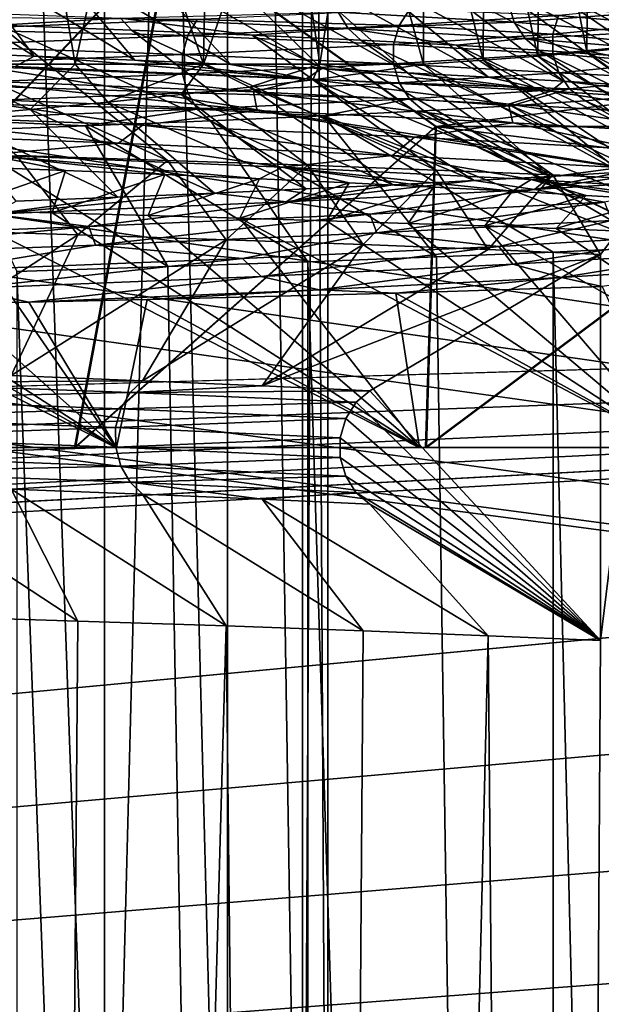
# Model space of a CAD drawing. Header units: metres. Extents: x -206 to 75, y -104 to 104.
# Tile 586 of 656: x 9.35 to 11.62, y -69.18 to -65.33. Entities that reach past the tile are written whole.
import ezdxf

# ---------------------------------------------------------------- set-up
doc = ezdxf.new("R2010")
doc.units = ezdxf.units.M
doc.layers.add('solid_01_1-CONSUMER_THERM_B_125288', color=7, linetype='CONTINUOUS')

msp = doc.modelspace()

# ---------------------------------------------------------------- linework, layer by layer
at = {"layer": 'solid_01_1-CONSUMER_THERM_B_125288'}
for points in [[(-27.776106, 66.214066), (28.050987, 67.836098), (-27.757145, -66.232315)], [(28.050987, 67.836098), (-27.757065, -66.785934), (-27.757145, -66.232315)], [(28.050987, 67.836098), (27.851068, 67.319839), (-27.757065, -66.785934)], [(27.851068, 67.319839), (27.74942, 66.775635), (-27.757065, -66.785934)], [(27.74942, 66.775635), (-28.058632, -67.846397), (-27.858715, -67.330139)], [(27.74942, 66.775635), (27.749498, 66.222015), (-28.058632, -67.846397)], [(27.74942, 66.775635), (-27.858715, -67.330139), (-27.757065, -66.785934)], [(27.749498, 66.222015), (27.768459, -66.224365), (-28.058632, -67.846397)], [(-18.213459, -45.817539, 1.5), (-19.476553, -45.904934, 1.5), (69.506912, -74.995201, 1.5)], [(37.092922, -58.218811, 1.5), (-18.213459, -45.817539, 1.5), (69.506912, -74.995201, 1.5)], [(-19.476553, -45.904934, 1.5), (-20.110367, -46.015713, 1.5), (69.506912, -74.995201, 1.5)], [(-20.110367, -46.015713, 1.5), (-20.738798, -46.171688, 1.5), (69.506912, -74.995201, 1.5)], [(-20.738798, -46.171688, 1.5), (-21.356617, -46.372227, 1.5), (69.506912, -74.995201, 1.5)], [(-21.356617, -46.372227, 1.5), (-21.958729, -46.615906, 1.5), (69.506912, -74.995201, 1.5)], [(-21.958729, -46.615906, 1.5), (-22.540312, -46.900536, 1.5), (69.506912, -74.995201, 1.5)], [(-22.540312, -46.900536, 1.5), (-23.096958, -47.223244, 1.5), (69.506912, -74.995201, 1.5)], [(-23.096958, -47.223244, 1.5), (-24.120508, -47.968487, 1.5), (69.506912, -74.995201, 1.5)], [(-24.120508, -47.968487, 1.5), (-33.833458, -56.120991, 1.5), (69.506912, -74.995201, 1.5)], [(9.014235, -72, 29.981419), (9.014131, -53.385639, 29.981602), (9.676583, -53.385639, 28.703121)], [(9.676604, -72, 20.296932), (9.676583, -53.385639, 20.296879), (9.014131, -53.385639, 19.018398)], [(9.014219, -72, 19.018557), (9.676604, -72, 20.296932), (9.014131, -53.385639, 19.018398)], [(9.676615, -72, 28.703043), (9.014235, -72, 29.981419), (9.676583, -53.385639, 28.703121)], [(9.676615, -72, 28.703043), (9.676583, -53.385639, 28.703121), (10.158779, -53.385639, 27.346348)], [(10.158751, -72, 21.653545), (10.158779, -53.385639, 21.653652), (9.676583, -53.385639, 20.296879)], [(9.676604, -72, 20.296932), (10.158751, -72, 21.653545), (9.676583, -53.385639, 20.296879)], [(10.158758, -72, 27.346428), (9.676615, -72, 28.703043), (10.158779, -53.385639, 27.346348)], [(10.158751, -72, 21.653545), (10.451713, -72, 23.063259), (10.158779, -53.385639, 21.653652)], [(10.451715, -72, 25.936716), (10.158758, -72, 27.346428), (10.158779, -53.385639, 27.346348)], [(10.451715, -72, 25.936716), (10.158779, -53.385639, 27.346348), (10.451737, -53.385639, 25.936554)], [(10.451713, -72, 23.063259), (10.451737, -53.385639, 23.063446), (10.158779, -53.385639, 21.653652)], [(10.451713, -72, 23.063259), (10.55, -72, 24.5), (10.451737, -53.385639, 23.063446)], [(10.451715, -72, 25.936716), (10.451737, -53.385639, 25.936554), (10.55, -53.385639, 24.5)], [(10.451715, -72, 25.936716), (10.55, -53.385639, 24.5), (10.55, -72, 24.5)], [(10.55, -72, 24.5), (10.55, -53.385639, 24.5), (10.451737, -53.385639, 23.063446)], [(-33.833458, -56.120991, 1.5), (-35.386375, -57.270309, 1.5), (69.506912, -74.995201, 1.5)], [(-35.386375, -57.270309, 1.5), (-37.08342, -58.229198, 1.5), (69.506912, -74.995201, 1.5)], [(-37.08342, -58.229198, 1.5), (-37.97641, -58.629772, 1.5), (69.506912, -74.995201, 1.5)], [(-37.97641, -58.629772, 1.5), (-38.893284, -58.974602, 1.5), (69.506912, -74.995201, 1.5)], [(-38.893284, -58.974602, 1.5), (-39.829464, -59.261909, 1.5), (69.506912, -74.995201, 1.5)], [(-39.829464, -59.261909, 1.5), (-40.780582, -59.490482, 1.5), (69.506912, -74.995201, 1.5)], [(-40.780582, -59.490482, 1.5), (-42.714619, -59.769093, 1.5), (69.506912, -74.995201, 1.5)], [(-45.645618, -59.735092, 1.5), (-65.493088, -75.014526, 1.5), (69.506912, -74.995201, 1.5)], [(-44.669605, -59.806938, 1.5), (-45.645618, -59.735092, 1.5), (69.506912, -74.995201, 1.5)], [(-42.714619, -59.769093, 1.5), (-44.669605, -59.806938, 1.5), (69.506912, -74.995201, 1.5)], [(11.564206, -65.451508, 28.541189), (11.37925, -64.512047, 29.035942), (11.571666, -64.495789, 28.519781)], [(11.73285, -65.434975, 28.02169), (11.564206, -65.451508, 28.541189), (11.571666, -64.495789, 28.519781)], [(11.73285, -65.434975, 28.02169), (11.571666, -64.495789, 28.519781), (11.740686, -64.479446, 27.995478)], [(11.158813, -65.484497, 29.554007), (10.925804, -64.544624, 30.039759), (11.163814, -64.528297, 29.542953)], [(11.372259, -65.468239, 29.05344), (11.158813, -65.484497, 29.554007), (11.163814, -64.528297, 29.542953)], [(11.372259, -65.468239, 29.05344), (11.163814, -64.528297, 29.542953), (11.37925, -64.512047, 29.035942)], [(11.564206, -65.451508, 28.541189), (11.372259, -65.468239, 29.05344), (11.37925, -64.512047, 29.035942)], [(10.064426, -65.500008, 31.483513), (10.081348, -64.594246, 31.459063), (10.384025, -64.577599, 30.998781)], [(10.519645, -65.500008, 30.776876), (10.064426, -65.500008, 31.483513), (10.384025, -64.577599, 30.998781)], [(10.519645, -65.500008, 30.776876), (10.384025, -64.577599, 30.998781), (10.665699, -64.56105, 30.525362)], [(10.925333, -65.500008, 30.040686), (10.519645, -65.500008, 30.776876), (10.665699, -64.56105, 30.525362)], [(10.925333, -65.500008, 30.040686), (10.665699, -64.56105, 30.525362), (10.925804, -64.544624, 30.039759)], [(11.158813, -65.484497, 29.554007), (10.925333, -65.500008, 30.040686), (10.925804, -64.544624, 30.039759)], [(9.56182, -65.500008, 32.157269), (9.415491, -64.627556, 32.336498), (9.758286, -64.610924, 31.90527)], [(10.064426, -65.500008, 31.483513), (9.56182, -65.500008, 32.157269), (9.758286, -64.610924, 31.90527)], [(10.064426, -65.500008, 31.483513), (9.758286, -64.610924, 31.90527), (10.081348, -64.594246, 31.459063)], [(9.014193, -65.500008, 32.794968), (9.053661, -64.644058, 32.751873), (9.415491, -64.627556, 32.336498)], [(9.56182, -65.500008, 32.157269), (9.014193, -65.500008, 32.794968), (9.415491, -64.627556, 32.336498)], [(8.035572, -67, 11.833924), (8.497832, -65, 9.776308), (9.930267, -64.999992, 10.701812)], [(8.035572, -67, 11.833924), (9.930267, -64.999992, 10.701812), (9.559768, -67.000008, 12.940993)], [(8.039273, -67, 37.163727), (9.934324, -64.999992, 38.295269), (8.502161, -65, 39.221191)], [(8.039273, -67, 37.163727), (9.563147, -67.000008, 36.05621), (9.934324, -64.999992, 38.295269)], [(10.971408, -65.743813, 12.504508), (9.559768, -67.000008, 12.940993), (9.930267, -64.999992, 10.701812)], [(9.563147, -67.000008, 36.05621), (10.974934, -65.743813, 36.492268), (9.934324, -64.999992, 38.295269)], [(15.873064, -65.743813, 20.991545), (9.930267, -64.999992, 10.701812), (16.914204, -64.999992, 22.794239)], [(10.971408, -65.743813, 12.504508), (9.930267, -64.999992, 10.701812), (15.873064, -65.743813, 20.991545)], [(10.974934, -65.743813, 36.492268), (16.914705, -64.999992, 26.200787), (9.934324, -64.999992, 38.295269)], [(15.874095, -65.743813, 28.003788), (16.914705, -64.999992, 26.200787), (10.974934, -65.743813, 36.492268)], [(9.402087, -65.468758, 15.362576), (9.096001, -65.059601, 16.294821), (8.721137, -65.043221, 15.897445)], [(8.990129, -65.452744, 14.957386), (9.402087, -65.468758, 15.362576), (8.721137, -65.043221, 15.897445)], [(9.795977, -65.484825, 15.786157), (9.452779, -65.076164, 16.708521), (9.096001, -65.059601, 16.294821)], [(9.402087, -65.468758, 15.362576), (9.795977, -65.484825, 15.786157), (9.096001, -65.059601, 16.294821)], [(10.17119, -65.501007, 16.227701), (9.790762, -65.092812, 17.137722), (9.452779, -65.076164, 16.708521)], [(9.795977, -65.484825, 15.786157), (10.17119, -65.501007, 16.227701), (9.452779, -65.076164, 16.708521)], [(10.527161, -65.517303, 16.686502), (10.109274, -65.109428, 17.581566), (9.790762, -65.092812, 17.137722)], [(10.17119, -65.501007, 16.227701), (10.527161, -65.517303, 16.686502), (9.790762, -65.092812, 17.137722)], [(10.863324, -65.533699, 17.16181), (10.407679, -65.125961, 18.039167), (10.109274, -65.109428, 17.581566)], [(10.527161, -65.517303, 16.686502), (10.863324, -65.533699, 17.16181), (10.109274, -65.109428, 17.581566)], [(11.178597, -65.550133, 17.652216), (10.685382, -65.142365, 18.509613), (10.407679, -65.125961, 18.039167)], [(10.863324, -65.533699, 17.16181), (11.178597, -65.550133, 17.652216), (10.407679, -65.125961, 18.039167)], [(11.471957, -65.566536, 18.15616), (10.941834, -65.158623, 18.991972), (10.685382, -65.142365, 18.509613)], [(11.178597, -65.550133, 17.652216), (11.471957, -65.566536, 18.15616), (10.685382, -65.142365, 18.509613)], [(11.742562, -65.582878, 18.67214), (11.176526, -65.174759, 19.485285), (10.941834, -65.158623, 18.991972)], [(11.471957, -65.566536, 18.15616), (11.742562, -65.582878, 18.67214), (10.941834, -65.158623, 18.991972)], [(11.989732, -65.599106, 19.198719), (11.38899, -65.190796, 19.988571), (11.176526, -65.174759, 19.485285)], [(11.742562, -65.582878, 18.67214), (11.989732, -65.599106, 19.198719), (11.176526, -65.174759, 19.485285)], [(12.21318, -65.615257, 19.735044), (11.578804, -65.20681, 20.500828), (11.38899, -65.190796, 19.988571)], [(11.989732, -65.599106, 19.198719), (12.21318, -65.615257, 19.735044), (11.38899, -65.190796, 19.988571)], [(12.412533, -65.631348, 20.280191), (11.74559, -65.222893, 21.021038), (11.578804, -65.20681, 20.500828)], [(12.21318, -65.615257, 19.735044), (12.412533, -65.631348, 20.280191), (11.578804, -65.20681, 20.500828)], [(11.257051, -65.262321, 20.221079), (11.27994, -65.335838, 20.212379), (10.590639, -65.296364, 18.714973)], [(11.257051, -65.262321, 20.221079), (11.735543, -65.301796, 21.795008), (11.27994, -65.335838, 20.212379)], [(11.864692, -65.269775, 26.702785), (11.453535, -65.30925, 28.299112), (11.840727, -65.343323, 26.698338)], [(8.667426, -65.2808, 16.038784), (9.739765, -65.320274, 17.298922), (9.2648, -65.346573, 16.602058)], [(10.590639, -65.296364, 18.714973), (10.630341, -65.359749, 18.693287), (9.739765, -65.320274, 17.298922)], [(10.869817, -65.285263, 29.844625), (10.039757, -65.324738, 31.27585), (10.829305, -65.348717, 29.824707)], [(10.590639, -65.296364, 18.714973), (11.27994, -65.335838, 20.212379), (10.630341, -65.359749, 18.693287)], [(10.869817, -65.285263, 29.844625), (10.829305, -65.348717, 29.824707), (11.453535, -65.30925, 28.299112)], [(11.453535, -65.30925, 28.299112), (10.829305, -65.348717, 29.824707), (11.4304, -65.38279, 28.291439)], [(11.735543, -65.301796, 21.795008), (11.759405, -65.375313, 21.789507), (11.27994, -65.335838, 20.212379)], [(11.453535, -65.30925, 28.299112), (11.4304, -65.38279, 28.291439), (11.840727, -65.343323, 26.698338)], [(8.70372, -65.326836, 15.987578), (9.923288, -65.87645, 15.795499), (9.332677, -65.857475, 15.165057)], [(8.70372, -65.326836, 15.987578), (9.2648, -65.346573, 16.602058), (9.923288, -65.87645, 15.795499)], [(10.039757, -65.324738, 31.27585), (9.069011, -65.317627, 32.62236), (9.022782, -65.364212, 32.58102)], [(10.039757, -65.324738, 31.27585), (9.022782, -65.364212, 32.58102), (10.002337, -65.388191, 31.250597)], [(9.739765, -65.320274, 17.298922), (9.78289, -65.366318, 17.253408), (9.2648, -65.346573, 16.602058)], [(9.2648, -65.346573, 16.602058), (10.471514, -65.895287, 16.463371), (9.923288, -65.87645, 15.795499)], [(9.2648, -65.346573, 16.602058), (9.78289, -65.366318, 17.253408), (10.471514, -65.895287, 16.463371)], [(9.739765, -65.320274, 17.298922), (10.25526, -65.386063, 17.938496), (9.78289, -65.366318, 17.253408)], [(9.739765, -65.320274, 17.298922), (10.630341, -65.359749, 18.693287), (10.25526, -65.386063, 17.938496)], [(10.039757, -65.324738, 31.27585), (10.002337, -65.388191, 31.250597), (10.829305, -65.348717, 29.824707)], [(10.829305, -65.348717, 29.824707), (10.002337, -65.388191, 31.250597), (10.807431, -65.422264, 29.813951)], [(11.27994, -65.335838, 20.212379), (11.322226, -65.399223, 20.196306), (10.630341, -65.359749, 18.693287)], [(10.829305, -65.348717, 29.824707), (10.807431, -65.422264, 29.813951), (11.4304, -65.38279, 28.291439)], [(11.27994, -65.335838, 20.212379), (11.759405, -65.375313, 21.789507), (11.322226, -65.399223, 20.196306)], [(11.840727, -65.343323, 26.698338), (11.4304, -65.38279, 28.291439), (11.84079, -65.420219, 26.698349)], [(9.022782, -65.364212, 32.58102), (8.989154, -65.427666, 32.550903), (10.002337, -65.388191, 31.250597)], [(10.002337, -65.388191, 31.250597), (8.989154, -65.427666, 32.550903), (9.982135, -65.461739, 31.236961)], [(9.78289, -65.366318, 17.253408), (10.974698, -65.914055, 17.165424), (10.471514, -65.895287, 16.463371)], [(9.78289, -65.366318, 17.253408), (10.25526, -65.386063, 17.938496), (10.974698, -65.914055, 17.165424)], [(10.002337, -65.388191, 31.250597), (9.982135, -65.461739, 31.236961), (10.807431, -65.422264, 29.813951)], [(10.630341, -65.359749, 18.693287), (10.679388, -65.4058, 18.654284), (10.25526, -65.386063, 17.938496)], [(10.25526, -65.386063, 17.938496), (11.431081, -65.932953, 17.899212), (10.974698, -65.914055, 17.165424)], [(10.25526, -65.386063, 17.938496), (10.679388, -65.4058, 18.654284), (11.431081, -65.932953, 17.899212)], [(10.630341, -65.359749, 18.693287), (11.053548, -65.425537, 19.397564), (10.679388, -65.4058, 18.654284)], [(10.630341, -65.359749, 18.693287), (11.322226, -65.399223, 20.196306), (11.053548, -65.425537, 19.397564)], [(11.4304, -65.38279, 28.291439), (10.807431, -65.422264, 29.813951), (11.430461, -65.459694, 28.291458)], [(11.759405, -65.375313, 21.789507), (11.803488, -65.438698, 21.779346), (11.322226, -65.399223, 20.196306)], [(11.4304, -65.38279, 28.291439), (11.430461, -65.459694, 28.291458), (11.84079, -65.420219, 26.698349)], [(8.989154, -65.427666, 32.550903), (8.970997, -65.501213, 32.534641), (9.982135, -65.461739, 31.236961)], [(10.807431, -65.422264, 29.813951), (9.982135, -65.461739, 31.236961), (10.807488, -65.499168, 29.813978)], [(10.679388, -65.4058, 18.654284), (11.838262, -65.951965, 18.66086), (11.431081, -65.932953, 17.899212)], [(10.679388, -65.4058, 18.654284), (11.053548, -65.425537, 19.397564), (11.838262, -65.951965, 18.66086)], [(10.807431, -65.422264, 29.813951), (10.807488, -65.499168, 29.813978), (11.430461, -65.459694, 28.291458)], [(11.322226, -65.399223, 20.196306), (11.376328, -65.44529, 20.164885), (11.053548, -65.425537, 19.397564)], [(11.053548, -65.425537, 19.397564), (12.194921, -65.970963, 19.44788), (11.838262, -65.951965, 18.66086)], [(11.053548, -65.425537, 19.397564), (11.376328, -65.44529, 20.164885), (12.194921, -65.970963, 19.44788)], [(11.322226, -65.399223, 20.196306), (11.646186, -65.465034, 20.952494), (11.376328, -65.44529, 20.164885)], [(11.322226, -65.399223, 20.196306), (11.803488, -65.438698, 21.779346), (11.646186, -65.465034, 20.952494)], [(11.84079, -65.420219, 26.698349), (11.430461, -65.459694, 28.291458), (11.864866, -65.493729, 26.702818)], [(9.982135, -65.461739, 31.236961), (8.970997, -65.501213, 32.534641), (9.982187, -65.538643, 31.236998)], [(9.327211, -65.508987, 15.197675), (9.402087, -65.468758, 15.362576), (8.990129, -65.452744, 14.957386)], [(9.327211, -65.508987, 15.197675), (10.465554, -65.557121, 16.500469), (9.402087, -65.468758, 15.362576)], [(10.465554, -65.557121, 16.500469), (9.795977, -65.484825, 15.786157), (9.402087, -65.468758, 15.362576)], [(9.982135, -65.461739, 31.236961), (9.982187, -65.538643, 31.236998), (10.807488, -65.499168, 29.813978)], [(11.430461, -65.459694, 28.291458), (10.807488, -65.499168, 29.813978), (11.453703, -65.533203, 28.299168)], [(11.947072, -65.90641, 29.897572), (11.158813, -65.484497, 29.554007), (11.372259, -65.468239, 29.05344)], [(12.174411, -65.890099, 29.364275), (11.372259, -65.468239, 29.05344), (11.564206, -65.451508, 28.541189)], [(12.174411, -65.890099, 29.364275), (11.947072, -65.90641, 29.897572), (11.372259, -65.468239, 29.05344)], [(11.376328, -65.44529, 20.164885), (12.499279, -65.989815, 20.256414), (12.194921, -65.970963, 19.44788)], [(11.376328, -65.44529, 20.164885), (11.646186, -65.465034, 20.952494), (12.499279, -65.989815, 20.256414)], [(11.430461, -65.459694, 28.291458), (11.453703, -65.533203, 28.299168), (11.864866, -65.493729, 26.702818)], [(12.37749, -65.873947, 28.822901), (11.564206, -65.451508, 28.541189), (11.73285, -65.434975, 28.02169)], [(12.37749, -65.873947, 28.822901), (12.174411, -65.890099, 29.364275), (11.564206, -65.451508, 28.541189)], [(8.970997, -65.501213, 32.534641), (8.971045, -65.57811, 32.534683), (9.982187, -65.538643, 31.236998)], [(9.385861, -65.677025, 32.644699), (9.014193, -65.500008, 32.794968), (9.56182, -65.500008, 32.157269)], [(9.064355, -65.706223, 33.043682), (9.014193, -65.500008, 32.794968), (9.385861, -65.677025, 32.644699)], [(9.385861, -65.677025, 32.644699), (9.56182, -65.500008, 32.157269), (9.690238, -65.64801, 32.233654)], [(9.690238, -65.64801, 32.233654), (9.56182, -65.500008, 32.157269), (10.064426, -65.500008, 31.483513)], [(9.690238, -65.64801, 32.233654), (10.064426, -65.500008, 31.483513), (9.976402, -65.61898, 31.811819)], [(10.465554, -65.557121, 16.500469), (10.17119, -65.501007, 16.227701), (9.795977, -65.484825, 15.786157)], [(9.976402, -65.61898, 31.811819), (10.064426, -65.500008, 31.483513), (10.243722, -65.589928, 31.380369)], [(10.807488, -65.499168, 29.813978), (9.982187, -65.538643, 31.236998), (10.829464, -65.572678, 29.824783)], [(10.243722, -65.589928, 31.380369), (10.064426, -65.500008, 31.483513), (10.519645, -65.500008, 30.776876)], [(10.465554, -65.557121, 16.500469), (10.527161, -65.517303, 16.686502), (10.17119, -65.501007, 16.227701)], [(10.243722, -65.589928, 31.380369), (10.519645, -65.500008, 30.776876), (10.491712, -65.56089, 30.940617)], [(10.491712, -65.56089, 30.940617), (10.519645, -65.500008, 30.776876), (10.718976, -65.530937, 30.493706)], [(10.718976, -65.530937, 30.493706), (10.519645, -65.500008, 30.776876), (10.925333, -65.500008, 30.040686)], [(11.420677, -65.939224, 30.93581), (10.718976, -65.530937, 30.493706), (10.925333, -65.500008, 30.040686)], [(10.807488, -65.499168, 29.813978), (10.829464, -65.572678, 29.824783), (11.453703, -65.533203, 28.299168)], [(11.695625, -65.922806, 30.421928), (10.925333, -65.500008, 30.040686), (11.158813, -65.484497, 29.554007)], [(11.695625, -65.922806, 30.421928), (11.420677, -65.939224, 30.93581), (10.925333, -65.500008, 30.040686)], [(11.947072, -65.90641, 29.897572), (11.695625, -65.922806, 30.421928), (11.158813, -65.484497, 29.554007)], [(11.864866, -65.493729, 26.702818), (11.453703, -65.533203, 28.299168), (11.909345, -65.557114, 26.711077)], [(9.982187, -65.538643, 31.236998), (8.971045, -65.57811, 32.534683), (10.002484, -65.612152, 31.250696)], [(10.25926, -65.608498, 16.16313), (9.327211, -65.508987, 15.197675), (9.084579, -65.560623, 14.897132)], [(10.25926, -65.608498, 16.16313), (10.465554, -65.557121, 16.500469), (9.327211, -65.508987, 15.197675)], [(9.982187, -65.538643, 31.236998), (10.002484, -65.612152, 31.250696), (10.829464, -65.572678, 29.824783)], [(10.465554, -65.557121, 16.500469), (11.422462, -65.605247, 17.942539), (10.527161, -65.517303, 16.686502)], [(11.420677, -65.939224, 30.93581), (10.491712, -65.56089, 30.940617), (10.718976, -65.530937, 30.493706)], [(11.422462, -65.605247, 17.942539), (10.863324, -65.533699, 17.16181), (10.527161, -65.517303, 16.686502)], [(11.453703, -65.533203, 28.299168), (10.829464, -65.572678, 29.824783), (11.49664, -65.596588, 28.31341)], [(11.422462, -65.605247, 17.942539), (11.178597, -65.550133, 17.652216), (10.863324, -65.533699, 17.16181)], [(11.453703, -65.533203, 28.299168), (11.49664, -65.596588, 28.31341), (11.909345, -65.557114, 26.711077)], [(8.971045, -65.57811, 32.534683), (8.989285, -65.651627, 32.551022), (10.002484, -65.612152, 31.250696)], [(9.084579, -65.560623, 14.897132), (9.096551, -65.633179, 14.872707), (10.274206, -65.681046, 16.140314)], [(10.25926, -65.608498, 16.16313), (9.084579, -65.560623, 14.897132), (10.274206, -65.681046, 16.140314)], [(10.829464, -65.572678, 29.824783), (10.002484, -65.612152, 31.250696), (10.870061, -65.636063, 29.844746)], [(11.12319, -65.95562, 31.437277), (10.243722, -65.589928, 31.380369), (10.491712, -65.56089, 30.940617)], [(11.257207, -65.656372, 17.573189), (10.465554, -65.557121, 16.500469), (10.25926, -65.608498, 16.16313)], [(11.257207, -65.656372, 17.573189), (11.422462, -65.605247, 17.942539), (10.465554, -65.557121, 16.500469)], [(11.420677, -65.939224, 30.93581), (11.12319, -65.95562, 31.437277), (10.491712, -65.56089, 30.940617)], [(10.829464, -65.572678, 29.824783), (10.870061, -65.636063, 29.844746), (11.49664, -65.596588, 28.31341)], [(11.422462, -65.605247, 17.942539), (11.471957, -65.566536, 18.15616), (11.178597, -65.550133, 17.652216)], [(11.422462, -65.605247, 17.942539), (12.184063, -65.653374, 19.497015), (11.471957, -65.566536, 18.15616)], [(12.184063, -65.653374, 19.497015), (11.742562, -65.582878, 18.67214), (11.471957, -65.566536, 18.15616)], [(11.909345, -65.557114, 26.711077), (11.49664, -65.596588, 28.31341), (11.791425, -65.623032, 27.529442)], [(10.002484, -65.612152, 31.250696), (8.989285, -65.651627, 32.551022), (10.039982, -65.675537, 31.276003)], [(10.465542, -65.98806, 32.395229), (9.690238, -65.64801, 32.233654), (9.976402, -65.61898, 31.811819)], [(10.804544, -65.971893, 31.924057), (9.976402, -65.61898, 31.811819), (10.243722, -65.589928, 31.380369)], [(10.804544, -65.971893, 31.924057), (10.465542, -65.98806, 32.395229), (9.976402, -65.61898, 31.811819)], [(10.002484, -65.612152, 31.250696), (10.039982, -65.675537, 31.276003), (10.870061, -65.636063, 29.844746)], [(11.12319, -65.95562, 31.437277), (10.804544, -65.971893, 31.924057), (10.243722, -65.589928, 31.380369)], [(10.25926, -65.608498, 16.16313), (10.274206, -65.681046, 16.140314), (11.274895, -65.72892, 17.552351)], [(11.257207, -65.656372, 17.573189), (10.25926, -65.608498, 16.16313), (11.274895, -65.72892, 17.552351)], [(11.49664, -65.596588, 28.31341), (10.870061, -65.636063, 29.844746), (11.268054, -65.662544, 29.109795)], [(12.06438, -65.704247, 19.101068), (11.422462, -65.605247, 17.942539), (11.257207, -65.656372, 17.573189)], [(11.49664, -65.596588, 28.31341), (11.268054, -65.662544, 29.109795), (11.556663, -65.642784, 28.328562)], [(12.06438, -65.704247, 19.101068), (12.184063, -65.653374, 19.497015), (11.422462, -65.605247, 17.942539)], [(11.49664, -65.596588, 28.31341), (11.556663, -65.642784, 28.328562), (11.791425, -65.623032, 27.529442)], [(8.594466, -65.691185, 14.420702), (9.8255, -65.738609, 15.61417), (9.096551, -65.633179, 14.872707)], [(8.989285, -65.651627, 32.551022), (9.022985, -65.715012, 32.581203), (10.039982, -65.675537, 31.276003)], [(9.8255, -65.738609, 15.61417), (10.274206, -65.681046, 16.140314), (9.096551, -65.633179, 14.872707)], [(10.106921, -66.004128, 32.849976), (9.385861, -65.677025, 32.644699), (9.690238, -65.64801, 32.233654)], [(10.465542, -65.98806, 32.395229), (10.106921, -66.004128, 32.849976), (9.690238, -65.64801, 32.233654)], [(10.870061, -65.636063, 29.844746), (10.039982, -65.675537, 31.276003), (10.534193, -65.702049, 30.603388)], [(10.870061, -65.636063, 29.844746), (10.534193, -65.702049, 30.603388), (10.926815, -65.682297, 29.869251)], [(10.870061, -65.636063, 29.844746), (10.926815, -65.682297, 29.869251), (11.268054, -65.662544, 29.109795)], [(11.257207, -65.656372, 17.573189), (11.274895, -65.72892, 17.552351), (12.084544, -65.776787, 19.082546)], [(12.06438, -65.704247, 19.101068), (11.257207, -65.656372, 17.573189), (12.084544, -65.776787, 19.082546)], [(11.556663, -65.642784, 28.328562), (11.268054, -65.662544, 29.109795), (12.499401, -66.178856, 28.743227)], [(11.791425, -65.623032, 27.529442), (11.556663, -65.642784, 28.328562), (12.750165, -66.15995, 27.91662)], [(11.556663, -65.642784, 28.328562), (12.499401, -66.178856, 28.743227), (12.750165, -66.15995, 27.91662)], [(8.494107, -65.761978, 14.365647), (9.731392, -65.809326, 15.544607), (8.594466, -65.691185, 14.420702)], [(9.731392, -65.809326, 15.544607), (9.8255, -65.738609, 15.61417), (8.594466, -65.691185, 14.420702)], [(10.039982, -65.675537, 31.276003), (9.022985, -65.715012, 32.581203), (9.602914, -65.741562, 31.983217)], [(9.728825, -66.020157, 33.288223), (9.064355, -65.706223, 33.043682), (9.385861, -65.677025, 32.644699)], [(10.106921, -66.004128, 32.849976), (9.728825, -66.020157, 33.288223), (9.385861, -65.677025, 32.644699)], [(10.039982, -65.675537, 31.276003), (9.602914, -65.741562, 31.983217), (10.092123, -65.721802, 31.309113)], [(9.8255, -65.738609, 15.61417), (10.88969, -65.786034, 16.958494), (10.274206, -65.681046, 16.140314)], [(10.039982, -65.675537, 31.276003), (10.092123, -65.721802, 31.309113), (10.534193, -65.702049, 30.603388)], [(10.88969, -65.786034, 16.958494), (11.274895, -65.72892, 17.552351), (10.274206, -65.681046, 16.140314)], [(10.926815, -65.682297, 29.869251), (10.534193, -65.702049, 30.603388), (11.838731, -66.216431, 30.338188)], [(11.268054, -65.662544, 29.109795), (10.926815, -65.682297, 29.869251), (12.195111, -66.197639, 29.551659)], [(10.926815, -65.682297, 29.869251), (11.838731, -66.216431, 30.338188), (12.195111, -66.197639, 29.551659)], [(11.268054, -65.662544, 29.109795), (12.195111, -66.197639, 29.551659), (12.499401, -66.178856, 28.743227)], [(9.022985, -65.715012, 32.581203), (9.069003, -65.761314, 32.622368), (9.602914, -65.741562, 31.983217)], [(9.728825, -66.020157, 33.288223), (9.331617, -66.036171, 33.709354), (9.064355, -65.706223, 33.043682)], [(10.092123, -65.721802, 31.309113), (9.602914, -65.741562, 31.983217), (10.472652, -66.273338, 32.535145)], [(10.534193, -65.702049, 30.603388), (10.092123, -65.721802, 31.309113), (10.975782, -66.25441, 31.832952)], [(10.092123, -65.721802, 31.309113), (10.472652, -66.273338, 32.535145), (10.975782, -66.25441, 31.832952)], [(10.534193, -65.702049, 30.603388), (10.975782, -66.25441, 31.832952), (11.431862, -66.23539, 31.099434)], [(10.534193, -65.702049, 30.603388), (11.431862, -66.23539, 31.099434), (11.838731, -66.216431, 30.338188)], [(10.88969, -65.786034, 16.958494), (11.771808, -65.833458, 18.429512), (11.274895, -65.72892, 17.552351)], [(11.771808, -65.833458, 18.429512), (12.084544, -65.776787, 19.082546), (11.274895, -65.72892, 17.552351)], [(9.219541, -65.85453, 15.079936), (9.731392, -65.809326, 15.544607), (8.494107, -65.761978, 14.365647)], [(9.602914, -65.741562, 31.983217), (9.069003, -65.761314, 32.622368), (9.924696, -66.29213, 33.202896)], [(9.069003, -65.761314, 32.622368), (9.334572, -66.310913, 33.833046), (9.924696, -66.29213, 33.202896)], [(10.971408, -65.743813, 12.504508), (10.933112, -67.000008, 14.230299), (9.559768, -67.000008, 12.940993)], [(9.563147, -67.000008, 36.05621), (10.936114, -67.000008, 34.766506), (10.974934, -65.743813, 36.492268)], [(9.602914, -65.741562, 31.983217), (9.924696, -66.29213, 33.202896), (10.472652, -66.273338, 32.535145)], [(9.731392, -65.809326, 15.544607), (10.803931, -65.856682, 16.875055), (9.8255, -65.738609, 15.61417)], [(10.803931, -65.856682, 16.875055), (10.88969, -65.786034, 16.958494), (9.8255, -65.738609, 15.61417)], [(10.971408, -65.743813, 12.504508), (11.96591, -66.228859, 14.226453), (10.933112, -67.000008, 14.230299)], [(10.936114, -67.000008, 34.766506), (11.96893, -66.228859, 34.770027), (10.974934, -65.743813, 36.492268)], [(10.971408, -65.743813, 12.504508), (15.873064, -65.743813, 20.991545), (14.878561, -66.228859, 19.2696)], [(10.971408, -65.743813, 12.504508), (14.878561, -66.228859, 19.2696), (11.96591, -66.228859, 14.226453)], [(15.874095, -65.743813, 28.003788), (10.974934, -65.743813, 36.492268), (11.96893, -66.228859, 34.770027)], [(9.219541, -65.85453, 15.079936), (10.372156, -65.90255, 16.366442), (9.731392, -65.809326, 15.544607)], [(10.372156, -65.90255, 16.366442), (10.803931, -65.856682, 16.875055), (9.731392, -65.809326, 15.544607)], [(10.803931, -65.856682, 16.875055), (11.696178, -65.90403, 18.333359), (10.88969, -65.786034, 16.958494)], [(11.696178, -65.90403, 18.333359), (11.771808, -65.833458, 18.429512), (10.88969, -65.786034, 16.958494)], [(9.572684, -66.167992, 15.411342), (8.950827, -66.148788, 14.798314), (9.332677, -65.857475, 15.165057)], [(9.219541, -65.85453, 15.079936), (9.117251, -65.899834, 15.064466), (9.524524, -65.916023, 15.475305)], [(9.219541, -65.85453, 15.079936), (9.524524, -65.916023, 15.475305), (9.913402, -65.932236, 15.904102)], [(9.219541, -65.85453, 15.079936), (9.913402, -65.932236, 15.904102), (10.283229, -65.948456, 16.350451)], [(9.219541, -65.85453, 15.079936), (10.283229, -65.948456, 16.350451), (10.372156, -65.90255, 16.366442)], [(9.572684, -66.167992, 15.411342), (9.332677, -65.857475, 15.165057), (9.923288, -65.87645, 15.795499)], [(10.152974, -66.187027, 16.064531), (9.572684, -66.167992, 15.411342), (9.923288, -65.87645, 15.795499)], [(10.152974, -66.187027, 16.064531), (9.923288, -65.87645, 15.795499), (10.471514, -65.895287, 16.463371)], [(10.372156, -65.90255, 16.366442), (11.345418, -65.950577, 17.794132), (10.803931, -65.856682, 16.875055)], [(11.345418, -65.950577, 17.794132), (11.696178, -65.90403, 18.333359), (10.803931, -65.856682, 16.875055)], [(9.524524, -65.916023, 15.475305), (9.117251, -65.899834, 15.064466), (9.078579, -66.071518, 15.446258)], [(9.524524, -65.916023, 15.475305), (9.078579, -66.071518, 15.446258), (9.472232, -66.081924, 15.84352)], [(9.913402, -65.932236, 15.904102), (9.524524, -65.916023, 15.475305), (9.472232, -66.081924, 15.84352)], [(10.688389, -66.206001, 16.754139), (10.152974, -66.187027, 16.064531), (10.471514, -65.895287, 16.463371)], [(10.372156, -65.90255, 16.366442), (10.283229, -65.948456, 16.350451), (10.633538, -65.964668, 16.813763)], [(10.372156, -65.90255, 16.366442), (10.633538, -65.964668, 16.813763), (10.963889, -65.980911, 17.293524)], [(10.372156, -65.90255, 16.366442), (10.963889, -65.980911, 17.293524), (11.27333, -65.9972, 17.788534)], [(10.372156, -65.90255, 16.366442), (11.27333, -65.9972, 17.788534), (11.345418, -65.950577, 17.794132)], [(10.688389, -66.206001, 16.754139), (10.471514, -65.895287, 16.463371), (10.974698, -65.914055, 17.165424)], [(11.17738, -66.225098, 17.478163), (10.688389, -66.206001, 16.754139), (10.974698, -65.914055, 17.165424)], [(11.17738, -66.225098, 17.478163), (10.974698, -65.914055, 17.165424), (11.431081, -65.932953, 17.899212)], [(11.345418, -65.950577, 17.794132), (12.125429, -65.998596, 19.336395), (11.696178, -65.90403, 18.333359)], [(11.35945, -65.990273, 31.165945), (11.695625, -65.922806, 30.421928), (11.947072, -65.90641, 29.897572)], [(12.13695, -65.942139, 29.619696), (11.35945, -65.990273, 31.165945), (11.947072, -65.90641, 29.897572)], [(11.35945, -65.990273, 31.165945), (11.420677, -65.939224, 30.93581), (11.695625, -65.922806, 30.421928)], [(9.913402, -65.932236, 15.904102), (9.472232, -66.081924, 15.84352), (9.848102, -66.092247, 16.257565)], [(10.283229, -65.948456, 16.350451), (9.913402, -65.932236, 15.904102), (9.848102, -66.092247, 16.257565)], [(10.283229, -65.948456, 16.350451), (9.848102, -66.092247, 16.257565), (10.205943, -66.102463, 16.688217)], [(10.633538, -65.964668, 16.813763), (10.283229, -65.948456, 16.350451), (10.205943, -66.102463, 16.688217)], [(10.633538, -65.964668, 16.813763), (10.205943, -66.102463, 16.688217), (10.545045, -66.112625, 17.134638)], [(10.387568, -66.038399, 32.598366), (10.804544, -65.971893, 31.924057), (11.12319, -65.95562, 31.437277)], [(11.35945, -65.990273, 31.165945), (10.387568, -66.038399, 32.598366), (11.12319, -65.95562, 31.437277)], [(10.963889, -65.980911, 17.293524), (10.633538, -65.964668, 16.813763), (10.545045, -66.112625, 17.134638)], [(11.35945, -65.990273, 31.165945), (11.12319, -65.95562, 31.437277), (11.420677, -65.939224, 30.93581)], [(11.17738, -66.225098, 17.478163), (11.431081, -65.932953, 17.899212), (11.617223, -66.244438, 18.232615)], [(11.345418, -65.950577, 17.794132), (11.27333, -65.9972, 17.788534), (11.560966, -66.013542, 18.297541)], [(11.345418, -65.950577, 17.794132), (11.560966, -66.013542, 18.297541), (11.825755, -66.029846, 18.81847)], [(11.345418, -65.950577, 17.794132), (11.825755, -66.029846, 18.81847), (12.066945, -66.046158, 19.349949)], [(11.345418, -65.950577, 17.794132), (12.066945, -66.046158, 19.349949), (12.125429, -65.998596, 19.336395)], [(11.633155, -66.039368, 30.77492), (11.35945, -65.990273, 31.165945), (12.13695, -65.942139, 29.619696)], [(11.431081, -65.932953, 17.899212), (11.838262, -65.951965, 18.66086), (11.617223, -66.244438, 18.232615)], [(11.838262, -65.951965, 18.66086), (11.431623, -97, 17.900173), (11.617223, -67.755562, 18.232615)], [(11.838262, -65.951965, 18.66086), (12.194921, -65.970963, 19.44788), (11.431623, -97, 17.900173)], [(11.838262, -65.951965, 18.66086), (11.617223, -67.755562, 18.232615), (11.617223, -66.244438, 18.232615)], [(9.237659, -66.086525, 33.891483), (9.728825, -66.020157, 33.288223), (10.106921, -66.004128, 32.849976)], [(10.387568, -66.038399, 32.598366), (9.237659, -66.086525, 33.891483), (10.106921, -66.004128, 32.849976)], [(10.387568, -66.038399, 32.598366), (10.106921, -66.004128, 32.849976), (10.465542, -65.98806, 32.395229)], [(10.387568, -66.038399, 32.598366), (10.465542, -65.98806, 32.395229), (10.804544, -65.971893, 31.924057)], [(10.714974, -66.087242, 32.238781), (10.387568, -66.038399, 32.598366), (11.35945, -65.990273, 31.165945)], [(10.963889, -65.980911, 17.293524), (10.545045, -66.112625, 17.134638), (10.864741, -66.12278, 17.595993)], [(10.714974, -66.087242, 32.238781), (11.35945, -65.990273, 31.165945), (11.633155, -66.039368, 30.77492)], [(11.27333, -65.9972, 17.788534), (10.963889, -65.980911, 17.293524), (10.864741, -66.12278, 17.595993)], [(11.27333, -65.9972, 17.788534), (10.864741, -66.12278, 17.595993), (11.164381, -66.132988, 18.071362)], [(11.560966, -66.013542, 18.297541), (11.27333, -65.9972, 17.788534), (11.164381, -66.132988, 18.071362)], [(12.194921, -65.970963, 19.44788), (12.195241, -97, 19.448671), (11.431623, -97, 17.900173)], [(7.798999, -66.040283, 14.362612), (8.368838, -67, 13.590166), (9.721262, -67.000008, 14.775861)], [(8.241126, -66.050652, 14.705097), (7.798999, -66.040283, 14.362612), (9.721262, -67.000008, 14.775861)], [(9.237659, -66.086525, 33.891483), (9.331617, -66.036171, 33.709354), (9.728825, -66.020157, 33.288223)], [(9.615483, -66.135117, 33.571373), (9.237659, -66.086525, 33.891483), (10.387568, -66.038399, 32.598366)], [(9.615483, -66.135117, 33.571373), (10.387568, -66.038399, 32.598366), (10.714974, -66.087242, 32.238781)], [(10.714974, -66.087242, 32.238781), (11.633155, -66.039368, 30.77492), (10.742005, -66.159744, 32.245708)], [(11.633155, -66.039368, 30.77492), (11.660781, -66.11187, 30.778439), (10.742005, -66.159744, 32.245708)], [(11.560966, -66.013542, 18.297541), (11.164381, -66.132988, 18.071362), (11.443253, -66.143257, 18.559671)], [(11.825755, -66.029846, 18.81847), (11.560966, -66.013542, 18.297541), (11.443253, -66.143257, 18.559671)], [(11.825755, -66.029846, 18.81847), (11.443253, -66.143257, 18.559671), (11.700732, -66.153595, 19.059866)], [(8.667932, -66.061073, 15.066538), (8.241126, -66.050652, 14.705097), (9.721262, -67.000008, 14.775861)], [(9.078579, -66.071518, 15.446258), (8.667932, -66.061073, 15.066538), (9.721262, -67.000008, 14.775861)], [(9.078579, -66.071518, 15.446258), (9.721262, -67.000008, 14.775861), (10.907354, -67.000008, 16.127935)], [(9.472232, -66.081924, 15.84352), (9.078579, -66.071518, 15.446258), (10.907354, -67.000008, 16.127935)], [(9.848102, -66.092247, 16.257565), (9.472232, -66.081924, 15.84352), (10.907354, -67.000008, 16.127935)], [(8.350969, -66.182991, 34.747677), (9.237659, -66.086525, 33.891483), (9.615483, -66.135117, 33.571373)], [(9.615483, -66.135117, 33.571373), (10.714974, -66.087242, 32.238781), (9.641509, -66.207611, 33.581627)], [(10.714974, -66.087242, 32.238781), (10.742005, -66.159744, 32.245708), (9.641509, -66.207611, 33.581627)], [(10.205943, -66.102463, 16.688217), (9.848102, -66.092247, 16.257565), (10.907354, -67.000008, 16.127935)], [(10.205943, -66.102463, 16.688217), (10.907354, -67.000008, 16.127935), (11.906815, -67.000008, 17.623249)], [(10.545045, -66.112625, 17.134638), (10.205943, -66.102463, 16.688217), (11.906815, -67.000008, 17.623249)], [(10.864741, -66.12278, 17.595993), (10.545045, -66.112625, 17.134638), (11.906815, -67.000008, 17.623249)], [(11.219493, -66.212852, 31.539194), (10.742005, -66.159744, 32.245708), (11.660781, -66.11187, 30.778439)], [(11.164381, -66.132988, 18.071362), (10.864741, -66.12278, 17.595993), (11.906815, -67.000008, 17.623249)], [(12.036252, -66.165428, 30.030937), (11.219493, -66.212852, 31.539194), (11.660781, -66.11187, 30.778439)], [(8.350969, -66.182991, 34.747677), (9.615483, -66.135117, 33.571373), (8.375598, -66.255478, 34.761131)], [(9.615483, -66.135117, 33.571373), (9.641509, -66.207611, 33.581627), (8.375598, -66.255478, 34.761131)], [(8.753913, -66.699135, 16.038736), (8.950827, -66.148788, 14.798314), (9.572684, -66.167992, 15.411342)], [(10.216531, -66.260277, 32.930695), (9.641509, -66.207611, 33.581627), (10.742005, -66.159744, 32.245708)], [(11.219493, -66.212852, 31.539194), (10.216531, -66.260277, 32.930695), (10.742005, -66.159744, 32.245708)], [(11.164381, -66.132988, 18.071362), (11.906815, -67.000008, 17.623249), (12.702539, -67.000008, 19.236206)], [(11.443253, -66.143257, 18.559671), (11.164381, -66.132988, 18.071362), (12.702539, -67.000008, 19.236206)], [(11.700732, -66.153595, 19.059866), (11.443253, -66.143257, 18.559671), (12.702539, -67.000008, 19.236206)], [(9.311591, -66.718887, 16.656824), (8.753913, -66.699135, 16.038736), (9.572684, -66.167992, 15.411342)], [(9.311591, -66.718887, 16.656824), (9.572684, -66.167992, 15.411342), (10.152974, -66.187027, 16.064531)], [(9.825686, -66.73864, 17.311735), (9.311591, -66.718887, 16.656824), (10.152974, -66.187027, 16.064531)], [(9.825686, -66.73864, 17.311735), (10.152974, -66.187027, 16.064531), (10.688389, -66.206001, 16.754139)], [(11.274907, -66.282837, 31.406944), (11.219493, -66.212852, 31.539194), (12.036252, -66.165428, 30.030937)], [(12.073131, -66.235481, 29.895168), (11.274907, -66.282837, 31.406944), (12.036252, -66.165428, 30.030937)], [(27.768459, -66.224365), (27.768539, -66.777985), (-65.493088, -75.014526)], [(-30.192644, -69.458389), (27.768459, -66.224365), (-65.493088, -75.014526)], [(-30.192644, -69.458389), (-29.660196, -69.306816), (27.768459, -66.224365)], [(-29.660196, -69.306816), (-29.164661, -69.05999), (27.768459, -66.224365)], [(-29.164661, -69.05999), (-28.722918, -68.726303), (27.768459, -66.224365)], [(-28.722918, -68.726303), (-28.350008, -68.317131), (27.768459, -66.224365)], [(-28.350008, -68.317131), (-28.058632, -67.846397), (27.768459, -66.224365)], [(9.0431, -66.307701, 34.180923), (8.375598, -66.255478, 34.761131), (9.641509, -66.207611, 33.581627)], [(10.216531, -66.260277, 32.930695), (9.0431, -66.307701, 34.180923), (9.641509, -66.207611, 33.581627)], [(10.2941, -66.758392, 18.000338), (9.825686, -66.73864, 17.311735), (10.688389, -66.206001, 16.754139)], [(10.290083, -66.330185, 32.804539), (10.216531, -66.260277, 32.930695), (11.219493, -66.212852, 31.539194)], [(11.274907, -66.282837, 31.406944), (10.290083, -66.330185, 32.804539), (11.219493, -66.212852, 31.539194)], [(10.2941, -66.758392, 18.000338), (10.688389, -66.206001, 16.754139), (11.17738, -66.225098, 17.478163)], [(10.2941, -66.758392, 18.000338), (11.17738, -66.225098, 17.478163), (11.617223, -66.244438, 18.232615)], [(11.96591, -66.228859, 14.226453), (12.133993, -67.000008, 15.681505), (10.933112, -67.000008, 14.230299)], [(10.936114, -67.000008, 34.766506), (12.136571, -67.000008, 33.314945), (11.96893, -66.228859, 34.770027)], [(11.431862, -66.23539, 31.099434), (10.975782, -66.25441, 31.832952), (11.431611, -97, 31.09985)], [(11.465116, -66.334755, 30.999025), (11.274907, -66.282837, 31.406944), (12.073131, -66.235481, 29.895168)], [(11.431862, -66.23539, 31.099434), (11.431611, -97, 31.09985), (12.19523, -97, 29.551353)], [(11.838731, -66.216431, 30.338188), (11.431862, -66.23539, 31.099434), (12.19523, -97, 29.551353)], [(12.218468, -66.286736, 29.443995), (11.465116, -66.334755, 30.999025), (12.073131, -66.235481, 29.895168)], [(9.134295, -66.377533, 34.063599), (9.0431, -66.307701, 34.180923), (10.216531, -66.260277, 32.930695)], [(10.290083, -66.330185, 32.804539), (9.134295, -66.377533, 34.063599), (10.216531, -66.260277, 32.930695)], [(10.472652, -66.273338, 32.535145), (9.924696, -66.29213, 33.202896), (10.472326, -97, 32.535564)], [(10.2941, -66.758392, 18.000338), (11.617223, -66.244438, 18.232615), (10.714744, -66.778244, 18.719494)], [(10.472652, -66.273338, 32.535145), (10.472326, -97, 32.535564), (11.431611, -97, 31.09985)], [(10.975782, -66.25441, 31.832952), (10.472652, -66.273338, 32.535145), (11.431611, -97, 31.09985)], [(10.714744, -66.778244, 18.719494), (11.617223, -66.244438, 18.232615), (11.617223, -67.755562, 18.232615)], [(9.334572, -66.310913, 33.833046), (9.333823, -97, 33.833801), (10.472326, -97, 32.535564)], [(9.924696, -66.29213, 33.202896), (9.334572, -66.310913, 33.833046), (10.472326, -97, 32.535564)], [(10.516259, -66.382774, 32.44355), (10.290083, -66.330185, 32.804539), (11.274907, -66.282837, 31.406944)], [(11.465116, -66.334755, 30.999025), (10.516259, -66.382774, 32.44355), (11.274907, -66.282837, 31.406944)], [(12.218468, -66.286736, 29.443995), (11.623621, -66.37059, 30.586109), (11.465116, -66.334755, 30.999025)], [(9.380371, -66.431122, 33.760143), (9.134295, -66.377533, 34.063599), (10.290083, -66.330185, 32.804539)], [(10.516259, -66.382774, 32.44355), (9.380371, -66.431122, 33.760143), (10.290083, -66.330185, 32.804539)], [(10.816178, -66.396675, 31.972944), (10.516259, -66.382774, 32.44355), (11.465116, -66.334755, 30.999025)], [(10.816178, -66.396675, 31.972944), (11.465116, -66.334755, 30.999025), (11.623621, -66.37059, 30.586109)], [(9.380371, -66.431122, 33.760143), (8.725929, -66.442978, 34.395065), (9.134295, -66.377533, 34.063599)], [(9.843344, -66.421333, 33.251698), (9.380371, -66.431122, 33.760143), (10.516259, -66.382774, 32.44355)], [(10.816178, -66.396675, 31.972944), (9.843344, -66.421333, 33.251698), (10.516259, -66.382774, 32.44355)], [(10.816178, -66.396675, 31.972944), (11.623621, -66.37059, 30.586109), (11.908835, -67.000008, 31.373251)], [(9.380371, -66.431122, 33.760143), (9.72412, -67.000008, 34.221279), (8.725929, -66.442978, 34.395065)], [(9.843344, -66.421333, 33.251698), (9.72412, -67.000008, 34.221279), (9.380371, -66.431122, 33.760143)], [(9.843344, -66.421333, 33.251698), (10.909815, -67.000008, 32.868858), (9.72412, -67.000008, 34.221279)], [(10.816178, -66.396675, 31.972944), (10.909815, -67.000008, 32.868858), (9.843344, -66.421333, 33.251698)], [(10.816178, -66.396675, 31.972944), (11.908835, -67.000008, 31.373251), (10.909815, -67.000008, 32.868858)], [(8.725929, -66.442978, 34.395065), (9.72412, -67.000008, 34.221279), (8.372046, -67, 35.407372)], [(8.711422, -66.745796, 16.084009), (9.311591, -66.718887, 16.656824), (9.825686, -66.73864, 17.311735)], [(8.711422, -66.745796, 16.084009), (9.825686, -66.73864, 17.311735), (9.776761, -66.785263, 17.34989)], [(9.776761, -66.785263, 17.34989), (9.825686, -66.73864, 17.311735), (10.2941, -66.758392, 18.000338)], [(27.768539, -66.777985), (27.870344, -67.322159), (-65.493088, -75.014526)], [(8.711422, -66.745796, 16.084009), (9.776761, -66.785263, 17.34989), (8.678954, -66.809242, 16.115376)], [(9.776761, -66.785263, 17.34989), (10.2941, -66.758392, 18.000338), (10.714744, -66.778244, 18.719494)], [(9.776761, -66.785263, 17.34989), (10.714744, -66.778244, 18.719494), (10.661513, -66.823128, 18.748211)], [(10.661513, -66.823128, 18.748211), (10.714744, -66.778244, 18.719494), (11.617223, -67.755562, 18.232615)], [(8.678954, -66.809242, 16.115376), (9.740322, -66.848717, 17.376539), (8.661424, -66.88279, 16.132311)], [(9.776761, -66.785263, 17.34989), (9.740322, -66.848717, 17.376539), (8.678954, -66.809242, 16.115376)], [(9.776761, -66.785263, 17.34989), (10.661513, -66.823128, 18.748211), (9.740322, -66.848717, 17.376539)], [(9.740322, -66.848717, 17.376539), (9.720649, -66.922264, 17.390928), (8.661424, -66.88279, 16.132311)], [(9.740322, -66.848717, 17.376539), (10.620987, -66.886894, 18.770075), (9.720649, -66.922264, 17.390928)], [(9.740322, -66.848717, 17.376539), (10.661513, -66.823128, 18.748211), (10.620987, -66.886894, 18.770075)], [(10.620987, -66.886894, 18.770075), (10.661513, -66.823128, 18.748211), (11.617223, -67.755562, 18.232615)], [(8.661424, -66.88279, 16.132311), (9.720649, -66.922264, 17.390928), (8.661469, -66.959694, 16.132267)], [(9.720649, -66.922264, 17.390928), (10.620987, -66.886894, 18.770075), (10.598934, -66.961746, 18.781971)], [(10.598934, -66.961746, 18.781971), (10.620987, -66.886894, 18.770075), (11.617223, -67.755562, 18.232615)], [(9.720649, -66.922264, 17.390928), (9.7207, -66.999168, 17.39089), (8.661469, -66.959694, 16.132267)], [(9.720649, -66.922264, 17.390928), (10.598934, -66.961746, 18.781971), (9.7207, -66.999168, 17.39089)], [(8.661469, -66.959694, 16.132267), (9.7207, -66.999168, 17.39089), (8.679082, -67.033203, 16.115253)], [(9.7207, -66.999168, 17.39089), (10.598934, -66.961746, 18.781971), (10.59899, -67.038635, 18.78194)], [(10.59899, -67.038635, 18.78194), (10.598934, -66.961746, 18.781971), (11.617223, -67.755562, 18.232615)], [(6.873232, -67, 12.591146), (8.035572, -67, 11.833924), (9.559768, -67.000008, 12.940993)], [(8.368838, -67, 13.590166), (6.873232, -67, 12.591146), (9.559768, -67.000008, 12.940993)], [(6.876733, -67, 36.406834), (9.563147, -67.000008, 36.05621), (8.039273, -67, 37.163727)], [(6.876733, -67, 36.406834), (8.372046, -67, 35.407372), (9.563147, -67.000008, 36.05621)], [(8.368838, -67, 13.590166), (9.559768, -67.000008, 12.940993), (10.933112, -67.000008, 14.230299)], [(9.721262, -67.000008, 14.775861), (8.368838, -67, 13.590166), (10.933112, -67.000008, 14.230299)], [(8.372046, -67, 35.407372), (10.936114, -67.000008, 34.766506), (9.563147, -67.000008, 36.05621)], [(8.372046, -67, 35.407372), (9.72412, -67.000008, 34.221279), (10.936114, -67.000008, 34.766506)], [(9.7207, -66.999168, 17.39089), (9.740465, -67.072678, 17.376434), (8.679082, -67.033203, 16.115253)], [(9.7207, -66.999168, 17.39089), (10.59899, -67.038635, 18.78194), (9.740465, -67.072678, 17.376434)], [(9.721262, -67.000008, 14.775861), (10.933112, -67.000008, 14.230299), (12.133993, -67.000008, 15.681505)], [(10.907354, -67.000008, 16.127935), (9.721262, -67.000008, 14.775861), (12.133993, -67.000008, 15.681505)], [(9.72412, -67.000008, 34.221279), (12.136571, -67.000008, 33.314945), (10.936114, -67.000008, 34.766506)], [(9.72412, -67.000008, 34.221279), (10.909815, -67.000008, 32.868858), (12.136571, -67.000008, 33.314945)], [(10.907354, -67.000008, 16.127935), (12.133993, -67.000008, 15.681505), (13.14351, -67.000008, 17.271742)], [(11.906815, -67.000008, 17.623249), (10.907354, -67.000008, 16.127935), (13.14351, -67.000008, 17.271742)], [(10.909815, -67.000008, 32.868858), (13.145624, -67.000008, 31.724411), (12.136571, -67.000008, 33.314945)], [(10.909815, -67.000008, 32.868858), (11.908835, -67.000008, 31.373251), (13.145624, -67.000008, 31.724411)], [(8.679082, -67.033203, 16.115253), (9.740465, -67.072678, 17.376434), (8.711617, -67.096588, 16.08382)], [(9.740465, -67.072678, 17.376434), (10.59899, -67.038635, 18.78194), (10.620546, -67.112129, 18.770311)], [(10.620546, -67.112129, 18.770311), (10.59899, -67.038635, 18.78194), (11.617223, -67.755562, 18.232615)], [(9.740465, -67.072678, 17.376434), (9.776979, -67.136063, 17.34973), (8.711617, -67.096588, 16.08382)], [(9.740465, -67.072678, 17.376434), (10.620546, -67.112129, 18.770311), (9.776979, -67.136063, 17.34973)], [(8.711617, -67.096588, 16.08382), (9.776979, -67.136063, 17.34973), (9.311597, -67.162575, 16.65683)], [(9.776979, -67.136063, 17.34973), (10.620546, -67.112129, 18.770311), (10.660357, -67.175529, 18.748835)], [(10.660357, -67.175529, 18.748835), (10.620546, -67.112129, 18.770311), (11.617223, -67.755562, 18.232615)], [(8.75392, -67.142822, 16.038744), (9.572701, -67.679123, 15.411358), (8.950852, -67.660118, 14.798338)], [(8.75392, -67.142822, 16.038744), (9.311597, -67.162575, 16.65683), (9.572701, -67.679123, 15.411358)], [(9.776979, -67.136063, 17.34973), (9.825688, -67.18232, 17.311741), (9.311597, -67.162575, 16.65683)], [(9.311597, -67.162575, 16.65683), (10.152977, -67.698326, 16.064537), (9.572701, -67.679123, 15.411358)], [(9.311597, -67.162575, 16.65683), (9.825688, -67.18232, 17.311741), (10.152977, -67.698326, 16.064537)], [(9.776979, -67.136063, 17.34973), (10.294102, -67.20208, 18.000341), (9.825688, -67.18232, 17.311741)], [(9.776979, -67.136063, 17.34973), (10.660357, -67.175529, 18.748835), (10.294102, -67.20208, 18.000341)], [(9.825688, -67.18232, 17.311741), (10.688387, -67.717552, 16.754137), (10.152977, -67.698326, 16.064537)], [(9.825688, -67.18232, 17.311741), (10.294102, -67.20208, 18.000341), (10.688387, -67.717552, 16.754137)], [(10.660357, -67.175529, 18.748835), (10.714744, -67.221756, 18.719494), (10.294102, -67.20208, 18.000341)], [(10.294102, -67.20208, 18.000341), (11.177374, -67.736687, 17.478155), (10.688387, -67.717552, 16.754137)], [(10.294102, -67.20208, 18.000341), (10.714744, -67.221756, 18.719494), (11.177374, -67.736687, 17.478155)], [(10.660357, -67.175529, 18.748835), (11.617223, -67.755562, 18.232615), (10.714744, -67.221756, 18.719494)], [(10.714744, -67.221756, 18.719494), (11.617223, -67.755562, 18.232615), (11.177374, -67.736687, 17.478155)], [(27.870344, -67.322159), (28.07041, -67.838356), (-65.493088, -75.014526)], [(8.950852, -67.660118, 14.798338), (9.572701, -67.679123, 15.411358), (9.333812, -97, 15.166187)], [(9.572701, -67.679123, 15.411358), (10.152977, -67.698326, 16.064537), (9.333812, -97, 15.166187)], [(10.152977, -67.698326, 16.064537), (10.472335, -97, 16.464445), (9.333812, -97, 15.166187)], [(10.152977, -67.698326, 16.064537), (10.688387, -67.717552, 16.754137), (10.472335, -97, 16.464445)], [(10.688387, -67.717552, 16.754137), (11.177374, -67.736687, 17.478155), (10.472335, -97, 16.464445)], [(11.177374, -67.736687, 17.478155), (11.431623, -97, 17.900173), (10.472335, -97, 16.464445)], [(11.177374, -67.736687, 17.478155), (11.617223, -67.755562, 18.232615), (11.431623, -97, 17.900173)], [(28.07041, -67.838356), (28.361921, -68.309006), (-65.493088, -75.014526)], [(28.361921, -68.309006), (28.734947, -68.718079), (-65.493088, -75.014526)], [(28.734947, -68.718079), (29.176788, -69.051636), (-65.493088, -75.014526)], [(29.176788, -69.051636), (29.672392, -69.298325), (-65.493088, -75.014526)]]:
    msp.add_3dface(points, dxfattribs=at)

doc.saveas('drawing.dxf')
